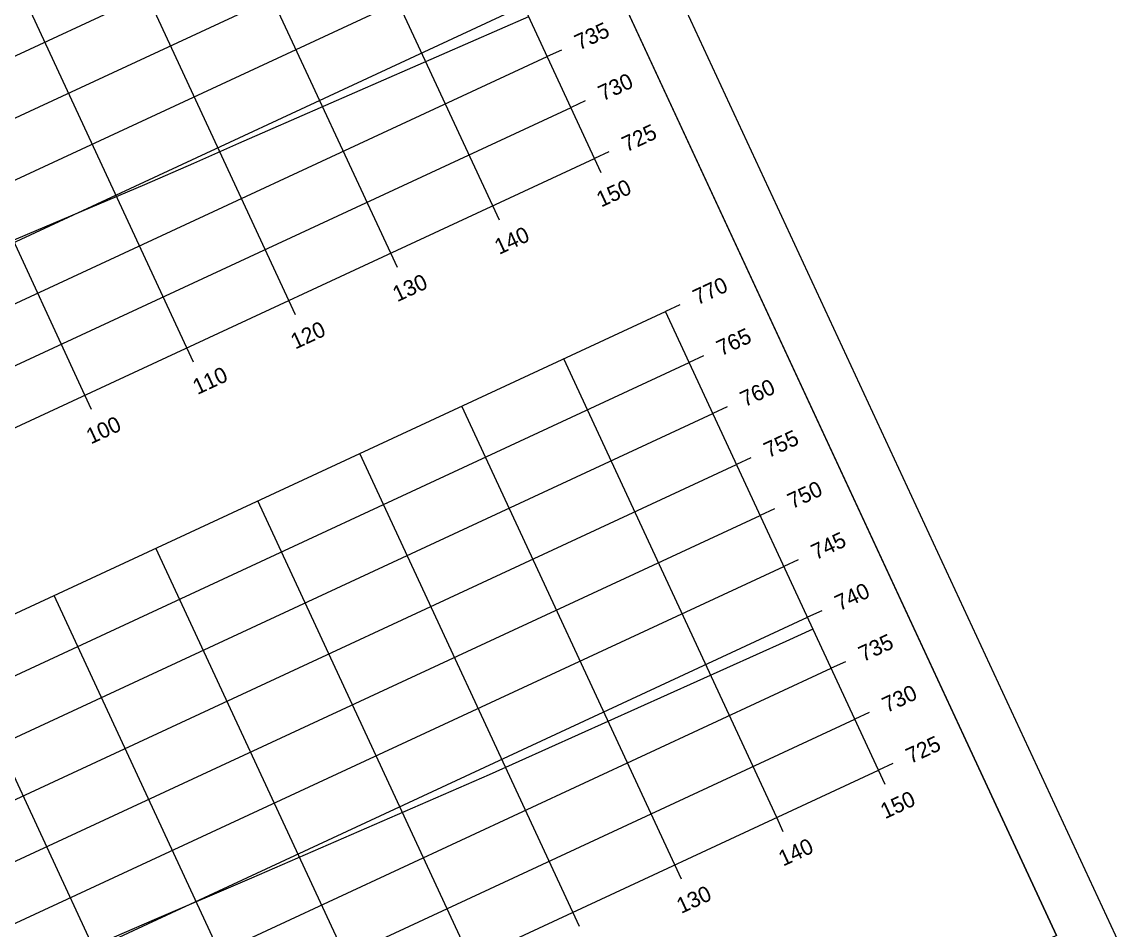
# Model space of a CAD drawing. Extents: x 1354696 to 1366163, y 660729 to 670380.
# Drawn here: x 1358797.4 to 1358895.5, y 666435.2 to 666515.9 of the extents above; entities that cross this region are included whole.
import ezdxf

# ---------------------------------------------------------------- set-up
doc = ezdxf.new("R2010")
doc.units = 0
for name, color, linetype in [('R_Axis', 7, 'Continuous'), ('R_Axis Annot', 7, 'Continuous'), ('R_Border', 7, 'Continuous'), ('R_Exist Surface', 7, 'Continuous'), ('R_Grid', 7, 'Continuous'), ('R_No Plot', 7, 'Continuous')]:
    doc.layers.add(name, color=color, linetype=linetype)

msp = doc.modelspace()

# ---------------------------------------------------------------- linework, layer by layer
at = {"layer": 'R_Axis'}
for p, q in [((1358848.395, 666503.794), (1358829.446, 666544.61)), ((1358845.454, 666513.454), (1358844.184, 666512.865)), ((1358847.56, 666508.919), (1358846.29, 666508.329)), ((1358849.665, 666504.384), (1358848.395, 666503.794)), ((1358576.291, 666377.464), (1358848.395, 666503.794)), ((1358848.985, 666502.525), (1358848.395, 666503.794)), ((1358839.915, 666498.314), (1358839.325, 666499.583)), ((1358830.845, 666494.103), (1358830.255, 666495.372)), ((1358821.775, 666489.892), (1358821.185, 666491.161)), ((1358855.982, 666490.779), (1358854.712, 666490.189)), ((1358873.662, 666449.374), (1358854.712, 666490.189)), ((1358812.704, 666485.681), (1358812.115, 666486.95)), ((1358858.087, 666486.244), (1358856.817, 666485.654)), ((1358803.634, 666481.47), (1358803.045, 666482.739)), ((1358860.193, 666481.709), (1358858.923, 666481.119)), ((1358862.298, 666477.174), (1358861.029, 666476.584)), ((1358864.404, 666472.639), (1358863.134, 666472.049)), ((1358866.509, 666468.103), (1358865.24, 666467.514)), ((1358868.615, 666463.568), (1358867.345, 666462.979)), ((1358870.72, 666459.033), (1358869.451, 666458.444)), ((1358872.826, 666454.498), (1358871.556, 666453.909)), ((1358601.558, 666323.043), (1358873.662, 666449.374)), ((1358874.931, 666449.963), (1358873.662, 666449.374)), ((1358874.251, 666448.104), (1358873.662, 666449.374)), ((1358865.181, 666443.893), (1358864.591, 666445.163)), ((1358856.111, 666439.682), (1358855.521, 666440.952)), ((1358847.041, 666435.471), (1358846.451, 666436.741))]:
    msp.add_line(p, q, dxfattribs=at)
at = {"layer": 'R_Border'}
msp.add_line((1358889.503, 666434.678), (1358802.983, 666621.033), dxfattribs=at)
at = {"layer": 'R_Exist Surface'}
for points in [[(1358783.2, 666490.852), (1358808.374, 666501.479), (1358812.731, 666503.374), (1358816.745, 666505.173), (1358842.527, 666516.435)], [(1358776.533, 666421.958), (1358809.22, 666436.089), (1358817.904, 666439.803), (1358839.025, 666448.998), (1358865.431, 666460.873), (1358867.826, 666461.944)]]:
    msp.add_lwpolyline(points, dxfattribs=at)
at = {"layer": 'R_Grid'}
for p, q in [((1358848.395, 666503.794), (1358829.446, 666544.61)), ((1358839.325, 666499.583), (1358820.376, 666540.399)), ((1358830.255, 666495.372), (1358811.306, 666536.188)), ((1358821.185, 666491.161), (1358802.235, 666531.977)), ((1358563.658, 666404.674), (1358835.762, 666531.005)), ((1358812.115, 666486.95), (1358793.165, 666527.766)), ((1358565.764, 666400.139), (1358837.868, 666526.47)), ((1358803.045, 666482.739), (1358784.095, 666523.555)), ((1358567.869, 666395.604), (1358839.973, 666521.935)), ((1358569.975, 666391.069), (1358842.079, 666517.4)), ((1358572.08, 666386.534), (1358844.184, 666512.865)), ((1358574.186, 666381.999), (1358846.29, 666508.329)), ((1358576.291, 666377.464), (1358848.395, 666503.794)), ((1358582.608, 666363.859), (1358854.712, 666490.189)), ((1358873.662, 666449.374), (1358854.712, 666490.189)), ((1358584.713, 666359.324), (1358856.817, 666485.654)), ((1358864.591, 666445.163), (1358845.642, 666485.978)), ((1358855.521, 666440.952), (1358836.572, 666481.767)), ((1358586.819, 666354.789), (1358858.923, 666481.119)), ((1358846.451, 666436.741), (1358827.502, 666477.556)), ((1358588.924, 666350.253), (1358861.029, 666476.584)), ((1358837.381, 666432.53), (1358818.431, 666473.345)), ((1358591.03, 666345.718), (1358863.134, 666472.049)), ((1358828.311, 666428.319), (1358809.361, 666469.134)), ((1358593.136, 666341.183), (1358865.24, 666467.514)), ((1358819.241, 666424.108), (1358800.291, 666464.923)), ((1358595.241, 666336.648), (1358867.345, 666462.979)), ((1358810.171, 666419.896), (1358791.221, 666460.712)), ((1358597.347, 666332.113), (1358869.451, 666458.444)), ((1358599.452, 666327.578), (1358871.556, 666453.909)), ((1358601.558, 666323.043), (1358873.662, 666449.374))]:
    msp.add_line(p, q, dxfattribs=at)
at = {"layer": 'R_No Plot'}
for points in [[(1358503.31, 666486.197), (1358805.654, 666626.567), (1358895.491, 666433.067), (1358593.147, 666292.697)], [(1358728.372, 666586.393), (1358746.168, 666594.655), (1358750.329, 666585.694), (1358764.942, 666592.479), (1358785.985, 666602.248), (1358797.951, 666576.76), (1358819.001, 666586.533), (1358889.503, 666434.678), (1358602.723, 666301.534), (1358516.204, 666487.889)]]:
    msp.add_lwpolyline(points, close=True, dxfattribs=at)

# ---------------------------------------------------------------- texts
at = {"layer": 'R_Axis Annot'}
for s, p in [('735', (1358847.019, 666513.409)), ('730', (1358849.124, 666508.874)), ('725', (1358851.23, 666504.339)), ('150', (1358848.969, 666499.43)), ('140', (1358839.899, 666495.219)), ('130', (1358830.829, 666491.008)), ('770', (1358857.546, 666490.733)), ('120', (1358821.759, 666486.797)), ('765', (1358859.652, 666486.198)), ('110', (1358813.049, 666482.753)), ('760', (1358861.757, 666481.663)), ('100', (1358803.569, 666478.352)), ('755', (1358863.863, 666477.128)), ('750', (1358865.968, 666472.593)), ('745', (1358868.074, 666468.058)), ('740', (1358870.179, 666463.523)), ('735', (1358872.285, 666458.988)), ('730', (1358874.39, 666454.453)), ('725', (1358876.496, 666449.918)), ('150', (1358874.235, 666445.009)), ('140', (1358865.165, 666440.798)), ('130', (1358856.095, 666436.587))]:
    msp.add_text(s, height=1.4, rotation=24.90417, dxfattribs=at).set_placement(p)

doc.saveas('drawing.dxf')
